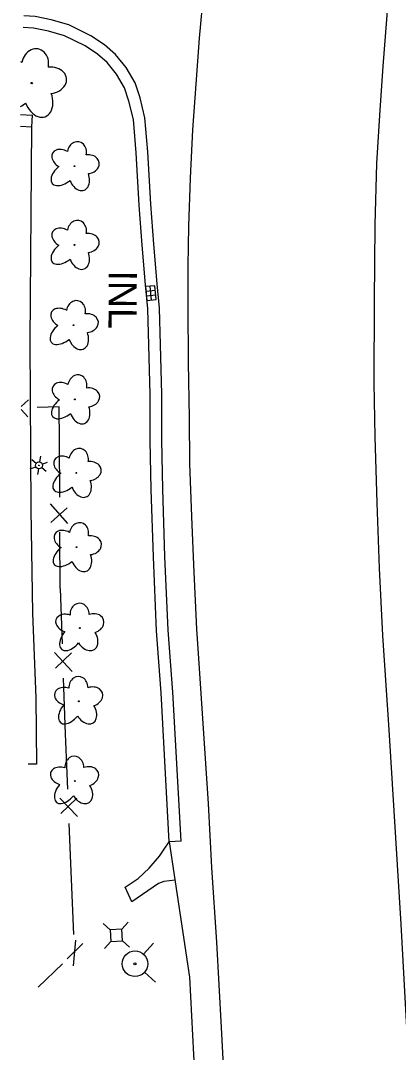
# Model space of a CAD drawing. Extents: x 588843 to 2552415, y 180129 to 269402.
# Drawn here: x 593471 to 593551.9, y 186471.7 to 186692.3 of the extents above; entities that cross this region are included whole.
import ezdxf

# ---------------------------------------------------------------- set-up
doc = ezdxf.new("R2010")
doc.units = 0
for name, color, linetype in [('Default', 7, 'Continuous'), ('E_DRN', 7, 'Continuous'), ('E_DRN_Text', 7, 'Continuous'), ('E_DWY', 7, 'Continuous'), ('E_FEN_P', 7, 'Continuous'), ('E_LAND_Vegetation', 7, 'Continuous'), ('E_LTG', 7, 'Continuous'), ('E_RDWY', 7, 'Continuous'), ('E_RDWY_C_and_G', 7, 'Continuous'), ('E_RDWY_Gravel', 7, 'Continuous'), ('E_UTL_AG_Bold', 7, 'Continuous'), ('E_UTL_WHydrant', 7, 'Continuous')]:
    doc.layers.add(name, color=color, linetype=linetype)

# ---------------------------------------------------------------- blocks, each defined once
blk = doc.blocks.new('HYD')
at = {"layer": 'Default'}
for p, q in [((-3.84, 3.84), (-8.32, 8.32)), ((3.84, 3.84), (8.32, 8.32))]:
    blk.add_line(p, q, dxfattribs=at)
for radius in [5.48, 0.42]:
    blk.add_circle((0, 0), radius, dxfattribs=at)
blk = doc.blocks.new('PED')
at = {"layer": 'Default'}
for p, q in [((-2.5, 2.5), (-5.33, 5.33)), ((2.5, 2.5), (5.33, 5.33)), ((-2.5, -2.5), (-5.33, -5.33)), ((2.5, -2.5), (5.33, -5.33))]:
    blk.add_line(p, q, dxfattribs=at)
blk.add_lwpolyline([(-2.5, -2.5), (2.5, -2.5), (2.5, 2.5), (-2.5, 2.5)], close=True, dxfattribs=at)
blk = doc.blocks.new('DTRE')
at = {"layer": 'Default'}
blk.add_circle((-0.18, 0), 0.183, dxfattribs=at)
for centre, major_axis, ratio in [((-1.87, 5.32), (1.36, -4.98), 0.782863), ((4.06, 2.74), (-5.27, -2.93), 0.691916), ((-5.87, 0.15), (4.93, -0.12), 0.832022), ((-2.49, -5.24), (1.8, 4.86), 0.716896), ((3.54, -3.71), (-5.01, 4.58), 0.560249)]:
    blk.add_ellipse(centre, major_axis=major_axis, ratio=ratio, start_param=1.570796, end_param=4.712389, dxfattribs=at)
blk = doc.blocks.new('INLO')
at = {"layer": 'E_DRN'}
for p, q in [((2, -4), (2, 0)), ((4, -4), (4, 0)), ((6, -2), (0, -2))]:
    blk.add_line(p, q, dxfattribs=at)
blk.add_lwpolyline([(0, -4), (6, -4), (6, 0), (0, 0), (0, -4)], close=True, dxfattribs=at)
blk = doc.blocks.new('INLT_22')
at = {"layer": 'E_DRN_Text'}
blk.add_text('INL', height=12, dxfattribs=at).set_placement((-11.03, -6))
blk = doc.blocks.new('LPOL')
at = {"layer": 'Default'}
for p, q in [((-4, 0), (-1.5, 0)), ((-0.75, 1.3), (-2, 3.46)), ((0.75, 1.3), (2, 3.46)), ((1.5, 0), (4, 0)), ((-2, -3.46), (-0.75, -1.3)), ((2, -3.46), (0.75, -1.3))]:
    blk.add_line(p, q, dxfattribs=at)
for radius in [1.5, 1.5, 1.5, 0.125]:
    blk.add_circle((0, 0), radius, dxfattribs=at)

msp = doc.modelspace()

# ---------------------------------------------------------------- linework, layer by layer
at = {"layer": 'E_DWY'}
for points in [[(593500.27, 186636.07), (593499.54, 186644.52), (593498.91, 186653.05), (593498.28, 186664.25), (593497.62, 186671.54), (593496.62, 186675.82), (593495.51, 186679.03), (593493.59, 186682.28), (593491.35, 186685.09), (593488.99, 186687.13), (593486.08, 186689.06), (593481.31, 186691.38), (593477.57, 186692.5), (593474.11, 186693.16), (593471.73, 186693.35)], [(593497.78, 186635.86), (593497.05, 186644.32), (593496.42, 186652.89), (593495.79, 186664.06), (593495.15, 186671.14), (593494.21, 186675.12), (593493.23, 186677.97), (593491.52, 186680.86), (593489.54, 186683.35), (593487.47, 186685.14), (593484.84, 186686.89), (593480.4, 186689.04), (593476.98, 186690.06), (593473.78, 186690.68), (593471.58, 186690.85)], [(593471.03, 186672.24), (593473.5, 186672.12)], [(593473.5, 186672.12), (593473.37, 186669.62), (593473.02, 186623.73), (593473.22, 186587.82), (593473.58, 186565.62)], [(593471.03, 186669.74), (593473.37, 186669.62)], [(593473.58, 186565.62), (593474.3, 186547.54), (593474.46, 186533.36), (593472.66, 186533.35)]]:
    msp.add_lwpolyline(points, dxfattribs=at)
at = {"layer": 'E_FEN_P'}
for p, q in [((593472.68, 186611.27), (593471.11, 186609.82)), ((593472.59, 186607.61), (593471.11, 186609.21)), ((593481.11, 186584.82), (593477.44, 186588.99)), ((593477.46, 186584.99), (593481.01, 186588.16)), ((593478.3, 186557.19), (593482.04, 186553.18)), ((593481.9, 186557.12), (593478.48, 186553.89)), ((593479.44, 186526.11), (593483.22, 186522.13)), ((593483.05, 186526.07), (593479.66, 186522.81)), ((593482.78, 186495.71), (593482.3, 186490.24)), ((593484.36, 186495.01), (593480.97, 186491.75))]:
    msp.add_line(p, q, dxfattribs=at)
for points in [[(593479.32, 186602.43), (593479.28, 186609.75), (593474.58, 186609.63)], [(593479.39, 186590.4), (593479.32, 186602.43)], [(593479.5, 186570.93), (593479.43, 186582.96)], [(593479.5, 186570.93), (593479.9, 186559.07)], [(593480.15, 186551.72), (593480.54, 186539.86)], [(593480.54, 186539.86), (593480.6, 186538.15), (593481.03, 186528)], [(593481.34, 186520.66), (593481.84, 186508.8)], [(593481.84, 186508.8), (593482.34, 186496.94)], [(593479.96, 186490.68), (593474.77, 186485.68)]]:
    msp.add_lwpolyline(points, dxfattribs=at)
at = {"layer": 'E_LAND_Vegetation'}
msp.add_circle((593473.41, 186678.96), 0.128, dxfattribs=at)
for centre, major_axis, ratio, start_param, end_param in [((593474.13, 186682.87), (-0.62, -3.4), 0.832022, 1.570796, 4.712389), ((593470.04, 186681.12), (3.16, -1.77), 0.716896, 1.570796, 1.633639), ((593477.27, 186679.55), (-3.59, -0.4), 0.782863, 1.570796, 4.712389), ((593474.84, 186675.73), (-1.45, 3.96), 0.691916, 1.570796, 4.712389), ((593470.44, 186676.78), (3.71, 2.97), 0.560249, 4.434558, 4.712389)]:
    msp.add_ellipse(centre, major_axis=major_axis, ratio=ratio, start_param=start_param, end_param=end_param, dxfattribs=at)
at = {"layer": 'E_RDWY'}
for points in [[(593508.77, 186562.24), (593508.12, 186575.95), (593507.69, 186586.33), (593507.27, 186597.66), (593507.18, 186607.42), (593506.93, 186619.24), (593506.88, 186631.22), (593506.86, 186639.85), (593507.02, 186648.38), (593507.37, 186658.65), (593507.88, 186668.97), (593508.56, 186678.75), (593509.33, 186688.56), (593510.2, 186698.64)], [(593548.52, 186560.85), (593547.8, 186575.27), (593547.3, 186589.23), (593546.9, 186603.36), (593546.69, 186614.87), (593546.74, 186632.37), (593546.87, 186648.65), (593547.24, 186661.77), (593547.89, 186672.08), (593548.58, 186682.57), (593549.68, 186696.2)], [(593520.97, 186345.05), (593520.15, 186361.14), (593519.21, 186380.96), (593518.23, 186399.23), (593517.32, 186416.04), (593516.62, 186430.51), (593515.82, 186445.21), (593514.96, 186459.5), (593514.05, 186477.04), (593513.04, 186495.29), (593511.97, 186511.29), (593511.2, 186524.97), (593510.07, 186542.06), (593509.07, 186557.02), (593508.77, 186562.24)], [(593561.96, 186224.68), (593562.63, 186237.2), (593562.99, 186254.1), (593563.16, 186265.97), (593563.16, 186282.17), (593562.99, 186297.06), (593562.65, 186310.79), (593561.87, 186326.2), (593561.3, 186340.94), (593560.34, 186357.87), (593559.55, 186373.05), (593558.57, 186389.78), (593557.79, 186404.08), (593557, 186420.47), (593555.9, 186439.91), (593554.66, 186461.33), (593553.58, 186478.29), (593552.48, 186499.15), (593551.3, 186517.6), (593549.87, 186540.67), (593548.52, 186560.85)], [(593504.09, 186508.52), (593501.65, 186508.28), (593500.56, 186507.82), (593494.81, 186503.91), (593493.4, 186507.06), (593496.18, 186508.91), (593498.57, 186511.12), (593500.74, 186513.65), (593501.74, 186515.2), (593502.85, 186516.74)]]:
    msp.add_lwpolyline(points, dxfattribs=at)
at = {"layer": 'E_RDWY_C_and_G'}
msp.add_line((593505.35, 186516.88), (593502.85, 186516.74), dxfattribs=at)
for points in [[(593500.11, 186561.87), (593499.43, 186577.69), (593498.96, 186592.05), (593498.75, 186602.56), (593498.73, 186612.41), (593498.43, 186622.92), (593498.23, 186630.72), (593497.78, 186635.86)], [(593502.61, 186561.98), (593501.92, 186577.78), (593501.46, 186592.12), (593501.25, 186602.59), (593501.23, 186612.45), (593500.93, 186622.99), (593500.73, 186630.86), (593500.27, 186636.07)], [(593502.85, 186516.74), (593501.1, 186548.6), (593500.11, 186561.87)], [(593505.35, 186516.88), (593503.6, 186548.75), (593502.61, 186561.98)]]:
    msp.add_lwpolyline(points, dxfattribs=at)
at = {"layer": 'E_RDWY_Gravel'}
msp.add_lwpolyline([(593502.85, 186516.74), (593507.2, 186487.8), (593508.02, 186471.3), (593509.21, 186451.45), (593509.99, 186435.54), (593511.04, 186417.49), (593511.84, 186402.54), (593512.47, 186387.31), (593513.25, 186371.5), (593514.09, 186356.57), (593515.33, 186334.92), (593516.26, 186319.15), (593517.07, 186306.1), (593517.66, 186292.24), (593518.01, 186278.03), (593517.91, 186261.6), (593514.79, 186237.91)], dxfattribs=at)

# ---------------------------------------------------------------- block references
at = {"layer": 'E_DRN', "xscale": 0.49999999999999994, "yscale": 0.4999999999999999, "rotation": -84.15547307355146}
msp.add_blockref('INLO', (593499.75, 186635.65), dxfattribs=at)
at = {"layer": 'E_DRN_Text', "xscale": 0.5, "yscale": 0.5, "rotation": -90.39883281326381}
msp.add_blockref('INLT_22', (593492.87, 186633.38), dxfattribs=at)
at = {"layer": 'E_LAND_Vegetation'}
for p, xscale, yscale, rotation in [((593482.53, 186661.1), 0.5, 0.5000000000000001, -98.91789951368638), ((593482.53, 186644.27), 0.5, 0.5000000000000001, -98.91789951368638), ((593482.32, 186627.12), 0.5, 0.5000000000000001, -98.91789951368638), ((593482.62, 186611.25), 0.5, 0.5000000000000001, -98.91789951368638), ((593482.93, 186595.52), 0.5, 0.5000000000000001, -98.91789951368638), ((593482.99, 186579.65), 0.5, 0.5000000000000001, -98.91789951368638), ((593483.73, 186562.36), 0.5000000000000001, 0.5, -87.02058409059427), ((593483.48, 186546.71), 0.5000000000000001, 0.5, -87.02058409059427), ((593482.61, 186529.66), 0.5000000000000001, 0.5, -87.02058409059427)]:
    msp.add_blockref('DTRE', p, dxfattribs=dict(at, xscale=xscale, yscale=yscale, rotation=rotation))
at = {"layer": 'E_LTG', "xscale": 0.5, "yscale": 0.5000000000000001, "rotation": -98.91789951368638}
msp.add_blockref('LPOL', (593474.95, 186597.22), dxfattribs=at)
at = {"layer": 'E_UTL_AG_Bold', "xscale": 0.5000000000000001, "yscale": 0.5, "rotation": -87.02058409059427}
msp.add_blockref('PED', (593491.51, 186496.74), dxfattribs=at)
at = {"layer": 'E_UTL_WHydrant', "xscale": 0.5000000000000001, "yscale": 0.5, "rotation": -87.02058409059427}
msp.add_blockref('HYD', (593495.5, 186490.68), dxfattribs=at)

doc.saveas('drawing.dxf')
